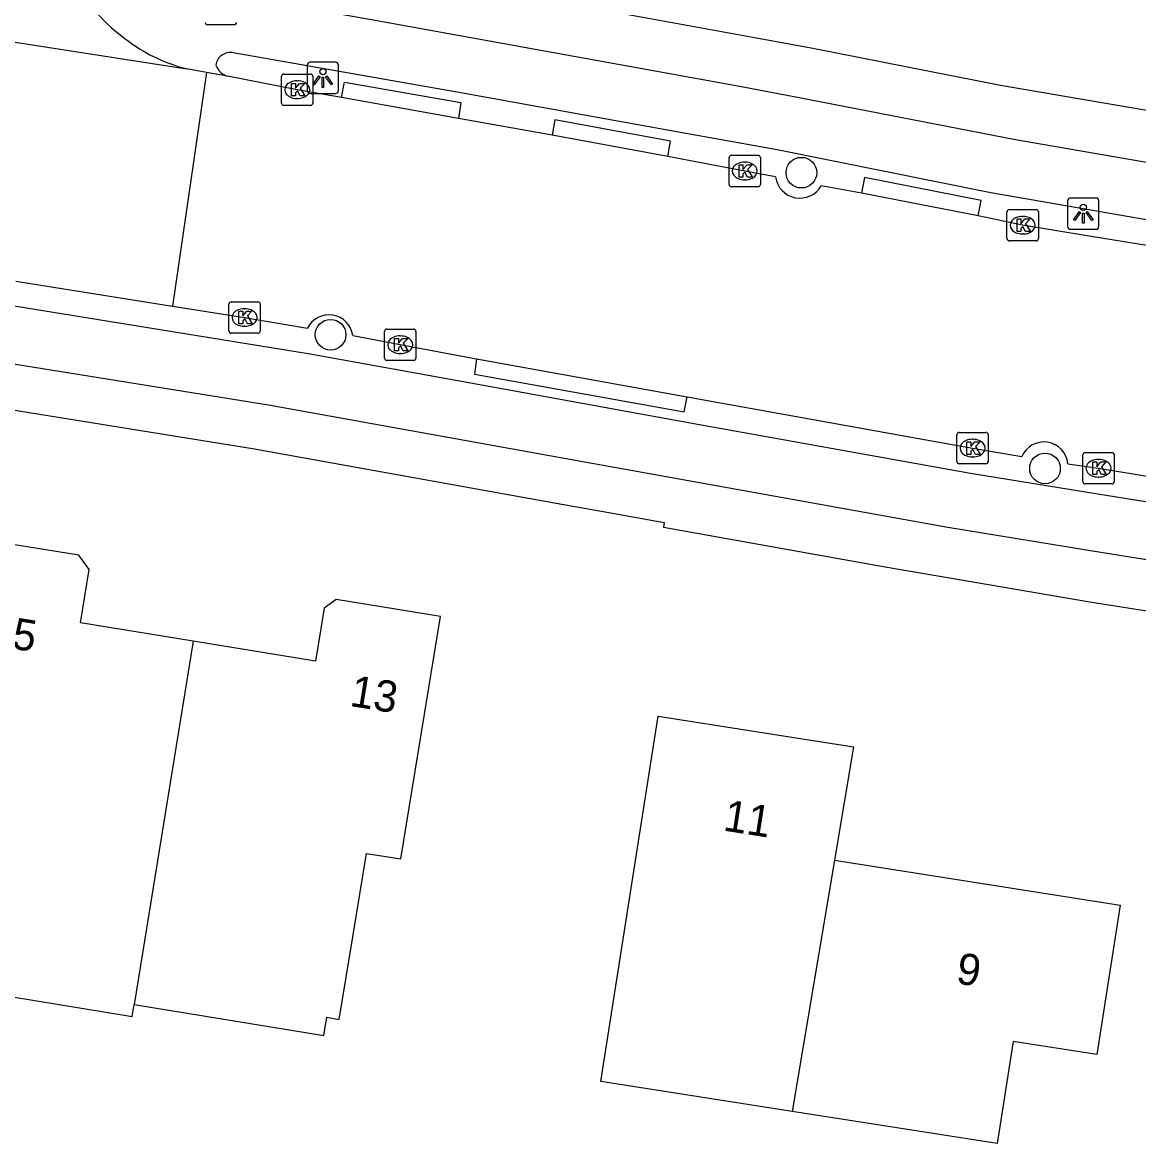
# Model space of a CAD drawing. Extents: x 157321 to 158827, y 386650 to 388532.
# Drawn here: x 158298.39 to 158334, y 387783.2 to 387818.98 of the extents above; entities that cross this region are included whole.
import ezdxf

# ---------------------------------------------------------------- set-up
doc = ezdxf.new("R2010")
doc.units = 0
for name, color, linetype in [('IMGEO_Berm_gesloten', 7, 'Continuous'), ('IMGEO_Boom', 7, 'Continuous'), ('IMGEO_Fietspad_open', 7, 'Continuous'), ('IMGEO_Kolk', 7, 'Continuous'), ('IMGEO_Lichtpunt', 7, 'Continuous'), ('IMGEO_Pand', 7, 'Continuous'), ('IMGEO_Pand_nummerreeks', 7, 'Continuous'), ('IMGEO_Rijbaan_lokaal_open', 7, 'Continuous'), ('IMGEO_Rioolput', 7, 'Continuous'), ('IMGEO_Voetpad_open', 7, 'Continuous')]:
    doc.layers.add(name, color=color, linetype=linetype)

msp = doc.modelspace()

# ---------------------------------------------------------------- linework, layer by layer
at = {"layer": 'IMGEO_Berm_gesloten'}
for points in [[(158308.572, 387816.577), (158308.669, 387817.07), (158312.379, 387816.42), (158312.299, 387815.915)], [(158318.986, 387814.694), (158319.068, 387815.185), (158315.38, 387815.868), (158315.286, 387815.381)], [(158328.886, 387812.803), (158328.975, 387813.293), (158325.262, 387814.024), (158325.164, 387813.532)], [(158312.876, 387808.238), (158312.809, 387807.754), (158319.501, 387806.546), (158319.597, 387807.027)]]:
    msp.add_lwpolyline(points, dxfattribs=at)
at = {"layer": 'IMGEO_Boom'}
for centre in [(158323.242, 387814.182), (158308.22, 387809.01), (158331.017, 387804.744)]:
    msp.add_circle(centre, 0.489, dxfattribs=at)
at = {"layer": 'IMGEO_Fietspad_open'}
for points in [[(158301.681, 387820.464), (158309.646, 387819.047), (158321.21, 387816.95), (158323.174, 387816.582), (158330.08, 387815.243), (158335.734, 387814.26), (158339.953, 387813.624), (158345.885, 387812.822)], [(158353.994, 387809.996), (158349.961, 387810.466), (158345.461, 387811.037), (158340.978, 387811.624), (158334.987, 387812.549), (158329.288, 387813.541), (158322.467, 387814.908), (158319.207, 387815.492), (158312.378, 387816.728), (158305.111, 387818.005)], [(158361.032, 387800.227), (158356.527, 387800.676), (158350.447, 387801.321), (158346.113, 387801.899), (158338.657, 387802.966), (158332.704, 387803.924), (158328.643, 387804.588), (158319.581, 387806.21), (158312.75, 387807.458), (158307.573, 387808.391), (158298.062, 387809.932)], [(158297.495, 387808.175), (158306.242, 387806.773), (158315.854, 387805.035), (158327.916, 387802.868), (158332.864, 387802.064), (158337.788, 387801.277), (158343.743, 387800.38), (158350.696, 387799.469), (158355.644, 387798.948), (158360.667, 387798.437)]]:
    msp.add_lwpolyline(points, dxfattribs=at)
for centre, radius, start, end in [((158305.015, 387817.556), 0.459, 77.9384, 172.9203), ((158305.09, 387817.796), 0.561, 198.9998, 253.8252)]:
    msp.add_arc(centre, radius, start, end, dxfattribs=at)
at = {"layer": 'IMGEO_Kolk'}
for p, q in [((158306.656, 387816.404), (158306.656, 387817.256)), ((158306.731, 387817.33), (158307.583, 387817.33)), ((158307.144, 387817.11), (158307.169, 387817.11)), ((158307.657, 387817.256), (158307.657, 387816.404)), ((158307.167, 387816.55), (158307.142, 387816.55)), ((158307.583, 387816.33), (158306.731, 387816.33)), ((158320.935, 387813.809), (158320.935, 387814.661)), ((158321.01, 387814.735), (158321.862, 387814.735)), ((158321.936, 387814.661), (158321.936, 387813.809)), ((158321.423, 387814.515), (158321.448, 387814.515)), ((158321.446, 387813.955), (158321.421, 387813.955)), ((158321.862, 387813.735), (158321.01, 387813.735)), ((158329.804, 387812.079), (158329.804, 387812.931)), ((158329.879, 387813.005), (158330.731, 387813.005)), ((158330.805, 387812.931), (158330.805, 387812.079)), ((158330.292, 387812.785), (158330.317, 387812.785)), ((158330.315, 387812.225), (158330.29, 387812.225)), ((158330.731, 387812.005), (158329.879, 387812.005)), ((158304.974, 387809.134), (158304.974, 387809.986)), ((158305.049, 387810.06), (158305.901, 387810.06)), ((158305.975, 387809.986), (158305.975, 387809.134)), ((158305.462, 387809.84), (158305.487, 387809.84)), ((158305.485, 387809.28), (158305.46, 387809.28)), ((158305.901, 387809.06), (158305.049, 387809.06)), ((158309.942, 387808.267), (158309.942, 387809.119)), ((158310.017, 387809.193), (158310.869, 387809.193)), ((158310.43, 387808.973), (158310.455, 387808.973)), ((158310.943, 387809.119), (158310.943, 387808.267)), ((158310.869, 387808.193), (158310.017, 387808.193)), ((158310.453, 387808.413), (158310.428, 387808.413)), ((158328.206, 387804.968), (158328.206, 387805.82)), ((158328.281, 387805.894), (158329.133, 387805.894)), ((158328.694, 387805.674), (158328.719, 387805.674)), ((158329.207, 387805.82), (158329.207, 387804.968)), ((158328.717, 387805.114), (158328.692, 387805.114)), ((158332.224, 387804.324), (158332.224, 387805.176)), ((158332.299, 387805.25), (158333.151, 387805.25)), ((158332.712, 387805.03), (158332.737, 387805.03)), ((158333.225, 387805.176), (158333.225, 387804.324)), ((158329.133, 387804.894), (158328.281, 387804.894)), ((158333.151, 387804.25), (158332.299, 387804.25)), ((158332.735, 387804.47), (158332.71, 387804.47))]:
    msp.add_line(p, q, dxfattribs=at)
for points in [[(158306.656, 387816.404), (158306.656, 387817.256)], [(158306.731, 387817.33), (158307.583, 387817.33)], [(158307.657, 387817.256), (158307.657, 387816.404)], [(158306.977, 387817.03), (158307.1, 387817.03), (158307.1, 387816.879), (158307.23, 387817.03), (158307.394, 387817.03), (158307.248, 387816.879), (158307.401, 387816.63), (158307.249, 387816.63), (158307.164, 387816.794), (158307.1, 387816.727), (158307.1, 387816.63), (158306.977, 387816.63), (158306.977, 387817.03)], [(158307.583, 387816.33), (158306.731, 387816.33)], [(158320.935, 387813.809), (158320.935, 387814.661)], [(158321.01, 387814.735), (158321.862, 387814.735)], [(158321.936, 387814.661), (158321.936, 387813.809)], [(158321.256, 387814.435), (158321.379, 387814.435), (158321.379, 387814.284), (158321.509, 387814.435), (158321.673, 387814.435), (158321.527, 387814.284), (158321.68, 387814.035), (158321.528, 387814.035), (158321.443, 387814.199), (158321.379, 387814.132), (158321.379, 387814.035), (158321.256, 387814.035), (158321.256, 387814.435)], [(158321.862, 387813.735), (158321.01, 387813.735)], [(158329.804, 387812.079), (158329.804, 387812.931)], [(158329.879, 387813.005), (158330.731, 387813.005)], [(158330.805, 387812.931), (158330.805, 387812.079)], [(158330.125, 387812.705), (158330.248, 387812.705), (158330.248, 387812.554), (158330.378, 387812.705), (158330.542, 387812.705), (158330.396, 387812.554), (158330.549, 387812.305), (158330.397, 387812.305), (158330.312, 387812.469), (158330.248, 387812.402), (158330.248, 387812.305), (158330.125, 387812.305), (158330.125, 387812.705)], [(158330.731, 387812.005), (158329.879, 387812.005)], [(158304.974, 387809.134), (158304.974, 387809.986)], [(158305.049, 387810.06), (158305.901, 387810.06)], [(158305.975, 387809.986), (158305.975, 387809.134)], [(158305.295, 387809.76), (158305.418, 387809.76), (158305.418, 387809.609), (158305.548, 387809.76), (158305.712, 387809.76), (158305.566, 387809.609), (158305.719, 387809.36), (158305.567, 387809.36), (158305.482, 387809.524), (158305.418, 387809.457), (158305.418, 387809.36), (158305.295, 387809.36), (158305.295, 387809.76)], [(158305.901, 387809.06), (158305.049, 387809.06)], [(158309.942, 387808.267), (158309.942, 387809.119)], [(158310.017, 387809.193), (158310.869, 387809.193)], [(158310.263, 387808.893), (158310.386, 387808.893), (158310.386, 387808.742), (158310.516, 387808.893), (158310.68, 387808.893), (158310.534, 387808.742), (158310.687, 387808.493), (158310.535, 387808.493), (158310.45, 387808.657), (158310.386, 387808.59), (158310.386, 387808.493), (158310.263, 387808.493), (158310.263, 387808.893)], [(158310.943, 387809.119), (158310.943, 387808.267)], [(158310.869, 387808.193), (158310.017, 387808.193)], [(158328.206, 387804.968), (158328.206, 387805.82)], [(158328.281, 387805.894), (158329.133, 387805.894)], [(158329.207, 387805.82), (158329.207, 387804.968)], [(158328.527, 387805.594), (158328.65, 387805.594), (158328.65, 387805.443), (158328.78, 387805.594), (158328.944, 387805.594), (158328.798, 387805.443), (158328.951, 387805.194), (158328.799, 387805.194), (158328.714, 387805.358), (158328.65, 387805.291), (158328.65, 387805.194), (158328.527, 387805.194), (158328.527, 387805.594)], [(158332.224, 387804.324), (158332.224, 387805.176)], [(158332.299, 387805.25), (158333.151, 387805.25)], [(158332.545, 387804.95), (158332.668, 387804.95), (158332.668, 387804.799), (158332.798, 387804.95), (158332.962, 387804.95), (158332.816, 387804.799), (158332.969, 387804.55), (158332.817, 387804.55), (158332.732, 387804.714), (158332.668, 387804.647), (158332.668, 387804.55), (158332.545, 387804.55), (158332.545, 387804.95)], [(158333.225, 387805.176), (158333.225, 387804.324)], [(158329.133, 387804.894), (158328.281, 387804.894)], [(158333.151, 387804.25), (158332.299, 387804.25)]]:
    msp.add_lwpolyline(points, dxfattribs=at)
for centre, start, end in [((158306.733, 387817.254), 91.552, 178.448), ((158306.733, 387817.254), 91.552, 178.448), ((158307.581, 387817.254), 1.552, 88.448), ((158307.581, 387817.254), 1.552, 88.448), ((158306.733, 387816.406), 181.552, 268.448), ((158306.733, 387816.406), 181.552, 268.448), ((158307.581, 387816.406), 271.552, 358.448), ((158307.581, 387816.406), 271.552, 358.448), ((158321.012, 387814.659), 91.552, 178.448), ((158321.012, 387814.659), 91.552, 178.448), ((158321.86, 387814.659), 1.552, 88.448), ((158321.86, 387814.659), 1.552, 88.448), ((158321.012, 387813.811), 181.552, 268.448), ((158321.012, 387813.811), 181.552, 268.448), ((158321.86, 387813.811), 271.552, 358.448), ((158321.86, 387813.811), 271.552, 358.448), ((158329.881, 387812.929), 91.552, 178.448), ((158329.881, 387812.929), 91.552, 178.448), ((158330.729, 387812.929), 1.552, 88.448), ((158330.729, 387812.929), 1.552, 88.448), ((158329.881, 387812.081), 181.552, 268.448), ((158329.881, 387812.081), 181.552, 268.448), ((158330.729, 387812.081), 271.552, 358.448), ((158330.729, 387812.081), 271.552, 358.448), ((158305.051, 387809.984), 91.552, 178.448), ((158305.051, 387809.984), 91.552, 178.448), ((158305.899, 387809.984), 1.552, 88.448), ((158305.899, 387809.984), 1.552, 88.448), ((158305.051, 387809.136), 181.552, 268.448), ((158305.051, 387809.136), 181.552, 268.448), ((158305.899, 387809.136), 271.552, 358.448), ((158305.899, 387809.136), 271.552, 358.448), ((158310.019, 387809.117), 91.552, 178.448), ((158310.019, 387809.117), 91.552, 178.448), ((158310.867, 387809.117), 1.552, 88.448), ((158310.867, 387809.117), 1.552, 88.448), ((158310.019, 387808.269), 181.552, 268.448), ((158310.019, 387808.269), 181.552, 268.448), ((158310.867, 387808.269), 271.552, 358.448), ((158310.867, 387808.269), 271.552, 358.448), ((158328.283, 387805.818), 91.552, 178.448), ((158328.283, 387805.818), 91.552, 178.448), ((158329.131, 387805.818), 1.552, 88.448), ((158329.131, 387805.818), 1.552, 88.448), ((158328.283, 387804.97), 181.552, 268.448), ((158328.283, 387804.97), 181.552, 268.448), ((158329.131, 387804.97), 271.552, 358.448), ((158329.131, 387804.97), 271.552, 358.448), ((158332.301, 387805.174), 91.552, 178.448), ((158332.301, 387805.174), 91.552, 178.448), ((158333.149, 387805.174), 1.552, 88.448), ((158333.149, 387805.174), 1.552, 88.448), ((158332.301, 387804.326), 181.552, 268.448), ((158332.301, 387804.326), 181.552, 268.448), ((158333.149, 387804.326), 271.552, 358.448), ((158333.149, 387804.326), 271.552, 358.448)]:
    msp.add_arc(centre, 0.0765, start, end, dxfattribs=at)
for centre, major_axis, ratio, start_param, end_param in [((158307.143, 387816.83), (-0.387, 0.002), 0.722429, 4.712389, 7.853982), ((158307.168, 387816.83), (-0.39, 0.002), 0.717154, 1.570796, 4.712389), ((158321.422, 387814.235), (-0.387, 0.002), 0.722429, 4.712389, 7.853982), ((158321.447, 387814.235), (-0.39, 0.002), 0.717154, 1.570796, 4.712389), ((158330.291, 387812.505), (-0.387, 0.002), 0.722429, 4.712389, 7.853982), ((158330.316, 387812.505), (-0.39, 0.002), 0.717154, 1.570796, 4.712389), ((158305.461, 387809.56), (-0.387, 0.002), 0.722429, 4.712389, 7.853982), ((158305.486, 387809.56), (-0.39, 0.002), 0.717154, 1.570796, 4.712389), ((158310.429, 387808.693), (-0.387, 0.002), 0.722429, 4.712389, 7.853982), ((158310.454, 387808.693), (-0.39, 0.002), 0.717154, 1.570796, 4.712389), ((158328.693, 387805.394), (-0.387, 0.002), 0.722429, 4.712389, 7.853982), ((158328.718, 387805.394), (-0.39, 0.002), 0.717154, 1.570796, 4.712389), ((158332.711, 387804.75), (-0.387, 0.002), 0.722429, 4.712389, 7.853982), ((158332.736, 387804.75), (-0.39, 0.002), 0.717154, 1.570796, 4.712389)]:
    msp.add_ellipse(centre, major_axis=major_axis, ratio=ratio, start_param=start_param, end_param=end_param, dxfattribs=at)
at = {"layer": 'IMGEO_Lichtpunt'}
for p, q in [((158307.475, 387817.608), (158307.475, 387816.801)), ((158307.475, 387817.608), (158307.475, 387816.801)), ((158308.377, 387817.703), (158307.569, 387817.703)), ((158308.377, 387817.703), (158307.569, 387817.703)), ((158308.471, 387816.801), (158308.471, 387817.608)), ((158308.471, 387816.801), (158308.471, 387817.608)), ((158307.569, 387816.707), (158308.377, 387816.707)), ((158307.569, 387816.707), (158308.377, 387816.707)), ((158331.74, 387813.278), (158331.74, 387812.471)), ((158331.74, 387813.278), (158331.74, 387812.471)), ((158332.642, 387813.373), (158331.834, 387813.373)), ((158332.642, 387813.373), (158331.834, 387813.373)), ((158332.736, 387812.471), (158332.736, 387813.278)), ((158332.736, 387812.471), (158332.736, 387813.278)), ((158331.834, 387812.377), (158332.642, 387812.377)), ((158331.834, 387812.377), (158332.642, 387812.377))]:
    msp.add_line(p, q, dxfattribs=at)
for points in [[(158307.849, 387817.272), (158307.888, 387817.244), (158307.7, 387816.982), (158307.662, 387817.009), (158307.849, 387817.272)], [(158307.951, 387817.224), (158307.998, 387817.224), (158307.998, 387816.902), (158307.951, 387816.902), (158307.951, 387817.224)], [(158308.061, 387817.244), (158308.099, 387817.271), (158308.286, 387817.009), (158308.247, 387816.981), (158308.061, 387817.244)], [(158332.114, 387812.942), (158332.153, 387812.914), (158331.965, 387812.652), (158331.927, 387812.679), (158332.114, 387812.942)], [(158332.216, 387812.894), (158332.263, 387812.894), (158332.263, 387812.572), (158332.216, 387812.572), (158332.216, 387812.894)], [(158332.326, 387812.914), (158332.364, 387812.941), (158332.551, 387812.679), (158332.512, 387812.651), (158332.326, 387812.914)]]:
    msp.add_lwpolyline(points, dxfattribs=at)
for centre in [(158307.974, 387817.406), (158332.239, 387813.076)]:
    msp.add_circle(centre, 0.0994, dxfattribs=at)
for centre, start, end in [((158307.569, 387817.608), 90, 180), ((158307.569, 387817.608), 90, 180), ((158308.377, 387817.608), 0, 90), ((158308.377, 387817.608), 0, 90), ((158307.569, 387816.801), 180, 270), ((158307.569, 387816.801), 180, 270), ((158308.377, 387816.801), 270, 0), ((158308.377, 387816.801), 270, 360), ((158331.834, 387813.278), 90, 180), ((158331.834, 387813.278), 90, 180), ((158332.642, 387813.278), 0, 90), ((158332.642, 387813.278), 0, 90), ((158331.834, 387812.471), 180, 270), ((158331.834, 387812.471), 180, 270), ((158332.642, 387812.471), 270, 0), ((158332.642, 387812.471), 270, 360)]:
    msp.add_arc(centre, 0.0946, start, end, dxfattribs=at)
at = {"layer": 'IMGEO_Pand'}
for points in [[(158303.834, 387799.231), (158300.237, 387799.819), (158300.515, 387801.519), (158300.189, 387801.972), (158296.881, 387802.513), (158296.075, 387797.579), (158295.621, 387794.802), (158296.707, 387794.625), (158296.267, 387791.934), (158295.669, 387788.278), (158301.89, 387787.262), (158301.951, 387787.637)], [(158301.951, 387787.637), (158308.003, 387786.649), (158308.097, 387787.232), (158308.498, 387787.166), (158308.939, 387789.864), (158309.364, 387792.463), (158310.458, 387792.284), (158310.916, 387795.083), (158311.722, 387800.017), (158308.393, 387800.561), (158308.016, 387800.289), (158307.739, 387798.593), (158303.834, 387799.231)], [(158303.834, 387799.231), (158302.484, 387790.918), (158301.951, 387787.637)], [(158322.952, 387784.229), (158316.847, 387785.188), (158317.901, 387791.897), (158318.677, 387796.836), (158324.911, 387795.857), (158324.302, 387792.243)], [(158324.302, 387792.243), (158333.418, 387790.812), (158332.67, 387786.044), (158330.004, 387786.463), (158329.492, 387783.202), (158322.952, 387784.229)], [(158324.302, 387792.243), (158322.952, 387784.229)]]:
    msp.add_lwpolyline(points, dxfattribs=at)
at = {"layer": 'IMGEO_Rijbaan_lokaal_open'}
for points in [[(158287.326, 387820.037), (158303.634, 387817.49)], [(158304.261, 387817.378), (158303.634, 387817.49)], [(158304.261, 387817.378), (158303.179, 387809.924)], [(158304.934, 387817.257), (158304.261, 387817.378)], [(158308.572, 387816.577), (158307.157, 387816.829), (158304.934, 387817.257)], [(158312.299, 387815.915), (158308.572, 387816.577)], [(158315.286, 387815.381), (158312.299, 387815.915)], [(158318.986, 387814.694), (158315.286, 387815.381)], [(158322.418, 387814.048), (158321.436, 387814.234), (158318.986, 387814.694)], [(158325.164, 387813.532), (158323.879, 387813.764)], [(158328.886, 387812.803), (158325.164, 387813.532)], [(158334.988, 387811.742), (158332.492, 387812.144), (158330.304, 387812.504), (158328.886, 387812.803)], [(158298.18, 387810.715), (158303.179, 387809.924)], [(158303.179, 387809.924), (158305.475, 387809.561), (158307.481, 387809.224)], [(158308.93, 387808.984), (158310.444, 387808.694), (158312.876, 387808.238)], [(158312.876, 387808.238), (158319.597, 387807.027)], [(158319.597, 387807.027), (158328.706, 387805.395), (158330.276, 387805.125)], [(158331.742, 387804.892), (158332.726, 387804.752), (158338.889, 387803.744)]]:
    msp.add_lwpolyline(points, dxfattribs=at)
for centre, radius, start, end in [((158305.578, 387823.671), 6.521, 199.6025, 234.7141), ((158304.975, 387822.706), 5.386, 234.0149, 255.5768), ((158323.197, 387814.156), 0.787, 187.9014, 330.0978), ((158308.168, 387808.875), 0.77, 8.126, 153.0648), ((158330.98, 387804.824), 0.765, 5.0815, 156.8568)]:
    msp.add_arc(centre, radius, start, end, dxfattribs=at)
at = {"layer": 'IMGEO_Rioolput'}
msp.add_line((158305.145, 387818.902), (158304.293, 387818.902), dxfattribs=at)
msp.add_lwpolyline([(158305.145, 387818.902), (158304.293, 387818.902)], dxfattribs=at)
for centre, start, end in [((158304.295, 387818.978), 181.552, 268.448), ((158304.295, 387818.978), 181.552, 268.448), ((158305.143, 387818.978), 271.552, 358.448), ((158305.143, 387818.978), 271.552, 358.448)]:
    msp.add_arc(centre, 0.0765, start, end, dxfattribs=at)
at = {"layer": 'IMGEO_Voetpad_open'}
for points in [[(158315.379, 387819.651), (158321.814, 387818.488), (158323.604, 387818.159), (158329.599, 387816.977), (158336.191, 387815.846), (158340.8, 387815.131), (158346.713, 387814.344)], [(158296.94, 387806.792), (158305.733, 387805.379), (158315.601, 387803.604), (158317.101, 387803.343), (158318.869, 387803.017), (158318.841, 387802.869), (158325.919, 387801.602), (158332.445, 387800.487), (158337.301, 387799.724), (158343.582, 387798.786), (158350.75, 387797.853), (158355.423, 387797.334), (158360.442, 387796.845), (158363.397, 387796.583), (158367.274, 387796.314), (158367.278, 387796.444), (158369.599, 387796.27), (158374.206, 387795.994), (158377.219, 387795.852), (158378.104, 387795.627)]]:
    msp.add_lwpolyline(points, dxfattribs=at)

# ---------------------------------------------------------------- texts
at = {"layer": 'IMGEO_Pand_nummerreeks'}
for s, rotation, p in [('15', 350.7124, (158297.28, 387799.124)), ('13', 350.7181, (158308.803, 387797.17)), ('11', 351.0733, (158320.719, 387793.195)), ('9', 351.079, (158328.147, 387788.319))]:
    msp.add_text(s, height=1, rotation=rotation, dxfattribs=at).set_placement(p)

doc.saveas('drawing.dxf')
